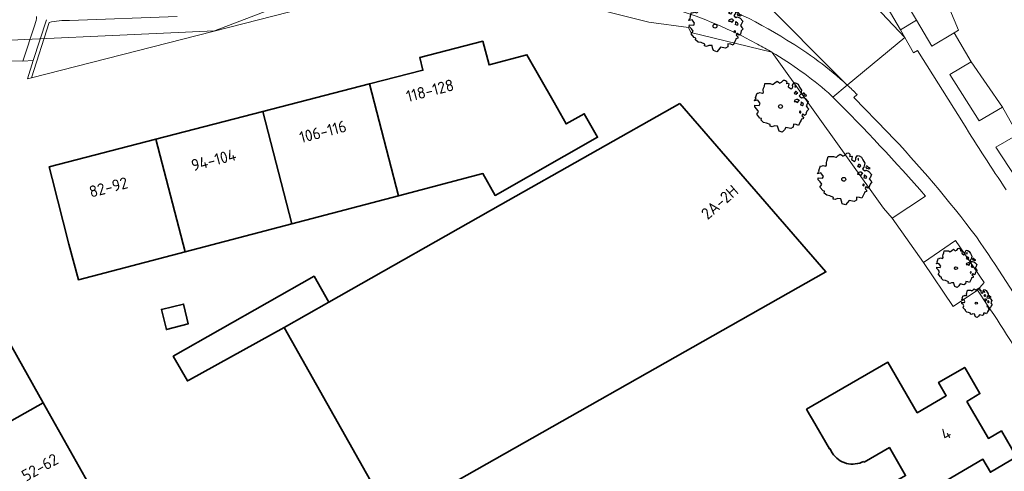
# Model space of a CAD drawing. Header units: metres. Extents: x 152391 to 157968, y 462336 to 467280.
# Tile 352 of 656: x 153896 to 154011, y 465878 to 465931. Entities that reach past the tile are written whole.
import ezdxf
from ezdxf.enums import TextEntityAlignment as Align

# ---------------------------------------------------------------- set-up
doc = ezdxf.new("R2010")
doc.units = ezdxf.units.M
doc.header["$LTSCALE"] = 0.75
doc.layers.get('0').update_dxf_attribs({"lineweight": 25})
for name, color, linetype, lineweight in [('B-GV-GR-BOOM-S', 252, 'Continuous', 25), ('B-WE-GR-BEPLANTING_CULTUUR_HEESTERS-GV', 251, 'Continuous', 18), ('B-WE-GR-GROENVOORZIENING-GV', 251, 'Continuous', 18), ('B-WE-GR-HAAG-GV', 251, 'Continuous', 13), ('B-WE-KW-KUNSTWERK_DUIKER-G', 5, 'Continuous', 18), ('B-WE-OG-BEBOUWING-GV', 6, 'Continuous', 35), ('B-WE-OG-BEBOUWING-T18', 1, 'Continuous', 18), ('B-WE-OG-TERREIN_CULTUURSCHEIDING-GV', 251, 'Continuous', 18), ('B-WE-VH-VERHARDING_ASFALT-GV', 251, 'Continuous', 18), ('B-WE-VH-VERHARDING_BETONSTRAATSTEEN-GV', 251, 'Continuous', 18), ('B-WE-VH-VERHARDING_TEGEL-GV', 251, 'Continuous', 18)]:
    doc.layers.add(name, color=color, linetype=linetype, lineweight=lineweight)
doc.styles.add('NLCS-ISO-M750-T18', font='NLCS-ISO.ttf', dxfattribs={"height": 1.35})

# ---------------------------------------------------------------- blocks, each defined once
blk = doc.blocks.new('SGR-BOOM_21_30')
at = {"linetype": 'Continuous'}
for p, q in [((-1.13, 1.09), (-1.11, 1.19)), ((-1.11, 1.19), (-1.05, 1.33)), ((-1.05, 1.33), (-1.02, 1.5)), ((-1.02, 1.5), (-0.67, 1.5)), ((-0.67, 1.5), (-0.52, 1.43)), ((-0.52, 1.43), (-0.47, 1.45)), ((-0.47, 1.45), (-0.37, 1.55)), ((-0.37, 1.55), (-0.23, 1.65)), ((-0.23, 1.65), (-0.13, 1.58)), ((-0.13, 1.58), (-0.06, 1.52)), ((-0.06, 1.52), (0.07, 1.58)), ((0.07, 1.58), (0.2, 1.71)), ((0.2, 1.71), (0.26, 1.73)), ((0.26, 1.73), (0.33, 1.7)), ((0.33, 1.7), (0.39, 1.65)), ((0.4, 1.53), (0.38, 1.5)), ((0.38, 1.5), (0.53, 1.52)), ((0.39, 1.65), (0.4, 1.53)), ((0.54, 1.48), (0.51, 1.29)), ((0.51, 1.29), (0.57, 1.24)), ((0.53, 1.52), (0.54, 1.48)), ((0.57, 1.24), (0.69, 1.15)), ((0.69, 1.15), (0.75, 1.2)), ((0.75, 1.2), (0.8, 1.29)), ((0.79, 1.4), (0.89, 1.56)), ((0.8, 1.29), (0.79, 1.4)), ((0.89, 1.56), (1.02, 1.53)), ((0.97, 1.37), (0.93, 1.33)), ((0.93, 1.33), (0.95, 1.25)), ((0.95, 1.25), (0.96, 1.24)), ((0.96, 1.27), (0.97, 1.37)), ((1.02, 1.53), (1.16, 1.45)), ((1.16, 1.45), (1.25, 1.27)), ((1.25, 1.27), (1.38, 1.06)), ((-1.7, 0.37), (-1.66, 0.48)), ((-1.49, 0.41), (-1.7, 0.37)), ((-1.68, -0.03), (-1.67, 0.09)), ((-1.67, 0.09), (-1.39, 0.07)), ((-1.66, 0.48), (-1.6, 0.53)), ((-1.63, 0.58), (-1.53, 0.87)), ((-1.6, 0.53), (-1.63, 0.58)), ((-1.53, 0.87), (-1.46, 0.86)), ((-1.42, 0.33), (-1.49, 0.41)), ((-1.46, 0.86), (-1.34, 0.91)), ((-1.33, 0.18), (-1.42, 0.33)), ((-1.39, 0.07), (-1.33, 0.18)), ((-1.34, 0.91), (-1.18, 0.86)), ((-1.18, 0.86), (-1.12, 0.92)), ((-1.12, 0.92), (-1.13, 1.09)), ((0.94, 0.91), (0.89, 0.87)), ((0.89, 0.87), (0.93, 0.83)), ((0.93, 0.41), (0.89, 0.33)), ((0.89, 0.33), (1.03, 0.32)), ((0.93, 0.83), (0.98, 0.84)), ((1.05, 0.46), (0.93, 0.41)), ((0.97, 0.97), (0.94, 0.91)), ((1.03, 0.97), (0.97, 0.97)), ((0.98, 0.84), (1.03, 0.78)), ((1.08, 0.94), (1.03, 0.97)), ((1.03, 0.78), (1.08, 0.84)), ((1.03, 0.32), (1.11, 0.25)), ((1.11, 0.46), (1.05, 0.46)), ((1.12, 0.87), (1.08, 0.94)), ((1.08, 0.84), (1.12, 0.87)), ((1.22, 0.4), (1.11, 0.46)), ((1.11, 0.25), (1.2, 0.37)), ((1.2, 0.37), (1.24, 0.41)), ((1.32, 0.79), (1.23, 0.69)), ((1.23, 0.69), (1.27, 0.63)), ((1.27, 0.63), (1.38, 0.56)), ((1.34, 0.18), (1.31, 0.1)), ((1.43, 0.05), (1.31, 0.1)), ((1.38, 1.06), (1.32, 0.79)), ((1.36, 0.3), (1.34, 0.23)), ((1.34, 0.23), (1.34, 0.18)), ((1.43, 0.23), (1.36, 0.3)), ((1.38, 0.56), (1.44, 0.6)), ((1.47, 0.2), (1.43, 0.23)), ((1.43, 0.05), (1.51, 0.14)), ((1.47, 0.86), (1.44, 0.81)), ((1.44, 0.81), (1.46, 0.74)), ((1.44, 0.6), (1.57, 0.56)), ((1.46, 0.74), (1.53, 0.69)), ((1.54, 0.86), (1.47, 0.86)), ((1.51, 0.14), (1.47, 0.2)), ((1.53, 0.73), (1.64, 0.68)), ((1.53, 0.69), (1.54, 0.73)), ((1.62, 0.76), (1.54, 0.86)), ((1.57, 0.56), (1.64, 0.51)), ((1.73, 0.71), (1.62, 0.76)), ((1.64, 0.68), (1.73, 0.71)), ((1.64, 0.51), (1.81, 0.32)), ((1.72, 0.1), (1.67, 0.04)), ((1.67, 0.04), (1.76, -0.09)), ((1.81, 0.32), (1.72, 0.1)), ((-1.54, -0.18), (-1.68, -0.03)), ((-1.55, -0.51), (-1.49, -0.42)), ((-1.35, -0.75), (-1.55, -0.51)), ((-1.44, -0.32), (-1.54, -0.18)), ((-1.49, -0.42), (-1.44, -0.32)), ((-1.25, -0.78), (-1.35, -0.75)), ((-1.27, -0.9), (-1.25, -0.78)), ((-1.11, -1.05), (-1.27, -0.9)), ((-0.91, -1.08), (-1.11, -1.05)), ((-0.67, -1.18), (-0.91, -1.08)), ((1.29, -1.01), (1.18, -1.24)), ((1.29, -0.29), (1.24, -0.36)), ((1.24, -0.36), (1.25, -0.42)), ((1.26, -0.42), (1.33, -0.41)), ((1.33, -0.34), (1.29, -0.29)), ((1.36, -0.88), (1.29, -1.01)), ((1.33, -0.41), (1.33, -0.34)), ((1.37, -0.83), (1.36, -0.88)), ((1.48, -0.8), (1.37, -0.83)), ((1.46, -0.47), (1.39, -0.59)), ((1.39, -0.59), (1.43, -0.64)), ((1.43, -0.64), (1.5, -0.7)), ((1.58, -0.59), (1.46, -0.47)), ((1.5, -0.7), (1.48, -0.8)), ((1.66, -0.52), (1.58, -0.59)), ((1.68, -0.42), (1.66, -0.52)), ((1.72, -0.31), (1.68, -0.42)), ((1.84, -0.18), (1.72, -0.31)), ((1.76, -0.09), (1.84, -0.18)), ((-0.68, -1.29), (-0.67, -1.18)), ((-0.55, -1.33), (-0.68, -1.29)), ((-0.4, -1.26), (-0.55, -1.33)), ((-0.19, -1.28), (-0.4, -1.26)), ((-0.16, -1.43), (-0.19, -1.28)), ((-0.13, -1.49), (-0.16, -1.43)), ((-0.1, -1.61), (-0.13, -1.49)), ((0.11, -1.67), (-0.1, -1.61)), ((0.25, -1.52), (0.11, -1.67)), ((0.36, -1.38), (0.25, -1.52)), ((0.68, -1.44), (0.36, -1.38)), ((0.83, -1.36), (0.68, -1.44)), ((0.84, -1.16), (0.83, -1.36)), ((1.03, -1.18), (0.84, -1.16)), ((1.18, -1.24), (1.03, -1.18))]:
    blk.add_line(p, q, dxfattribs=at)
blk.add_circle((0, 0), 0.126, dxfattribs=at)
blk = doc.blocks.new('SGR-BOOM_31_50')
at = {"linetype": 'Continuous'}
for p, q in [((0.27, 2.28), (0.35, 2.31)), ((0.35, 2.31), (0.44, 2.26)), ((-2.18, 0.77), (-2.04, 1.17)), ((-2.04, 1.17), (-1.94, 1.14)), ((-1.94, 1.14), (-1.79, 1.21)), ((-1.79, 1.21), (-1.57, 1.14)), ((-1.57, 1.14), (-1.49, 1.23)), ((-1.51, 1.45), (-1.48, 1.58)), ((-1.49, 1.23), (-1.51, 1.45)), ((-1.48, 1.58), (-1.4, 1.78)), ((-1.4, 1.78), (-1.36, 2)), ((-1.36, 2), (-0.89, 2)), ((-0.89, 2), (-0.69, 1.91)), ((-0.69, 1.91), (-0.63, 1.93)), ((-0.63, 1.93), (-0.49, 2.06)), ((-0.49, 2.06), (-0.3, 2.2)), ((-0.3, 2.2), (-0.18, 2.11)), ((-0.18, 2.11), (-0.08, 2.02)), ((-0.08, 2.02), (0.09, 2.11)), ((0.09, 2.11), (0.27, 2.28)), ((0.44, 2.26), (0.52, 2.2)), ((0.54, 2.04), (0.51, 2)), ((0.51, 2), (0.71, 2.02)), ((0.52, 2.2), (0.54, 2.04)), ((0.72, 1.98), (0.68, 1.71)), ((0.68, 1.71), (0.75, 1.65)), ((0.71, 2.02), (0.72, 1.98)), ((0.75, 1.65), (0.92, 1.54)), ((0.92, 1.54), (1, 1.6)), ((1, 1.6), (1.06, 1.71)), ((1.05, 1.87), (1.19, 2.09)), ((1.06, 1.71), (1.05, 1.87)), ((1.19, 2.09), (1.36, 2.04)), ((1.25, 1.21), (1.19, 1.17)), ((1.19, 1.17), (1.23, 1.1)), ((1.3, 1.82), (1.23, 1.78)), ((1.23, 1.78), (1.27, 1.67)), ((1.3, 1.3), (1.25, 1.21)), ((1.27, 1.67), (1.28, 1.65)), ((1.28, 1.69), (1.3, 1.82)), ((1.37, 1.3), (1.3, 1.3)), ((1.36, 2.04), (1.54, 1.93)), ((1.44, 1.25), (1.37, 1.3)), ((1.5, 1.17), (1.44, 1.25)), ((1.44, 1.12), (1.5, 1.17)), ((1.54, 1.93), (1.67, 1.69)), ((1.67, 1.69), (1.84, 1.41)), ((1.84, 1.41), (1.76, 1.06)), ((1.96, 1.14), (1.92, 1.08)), ((2.06, 1.14), (1.96, 1.14)), ((2.16, 1.01), (2.06, 1.14)), ((-2.27, 0.49), (-2.21, 0.64)), ((-1.99, 0.55), (-2.27, 0.49)), ((-2.24, -0.04), (-2.22, 0.11)), ((-2.22, 0.11), (-1.85, 0.09)), ((-2.21, 0.64), (-2.13, 0.71)), ((-2.13, 0.71), (-2.18, 0.77)), ((-1.9, 0.44), (-1.99, 0.55)), ((-1.77, 0.25), (-1.9, 0.44)), ((-1.85, 0.09), (-1.77, 0.25)), ((1.23, 0.55), (1.19, 0.44)), ((1.19, 0.44), (1.37, 0.42)), ((1.23, 1.1), (1.31, 1.12)), ((1.4, 0.62), (1.23, 0.55)), ((1.31, 1.12), (1.37, 1.03)), ((1.37, 1.03), (1.44, 1.12)), ((1.37, 0.42), (1.48, 0.33)), ((1.48, 0.62), (1.4, 0.62)), ((1.62, 0.53), (1.48, 0.62)), ((1.48, 0.33), (1.61, 0.49)), ((1.61, 0.49), (1.65, 0.55)), ((1.76, 1.06), (1.64, 0.93)), ((1.64, 0.93), (1.7, 0.84)), ((1.7, 0.84), (1.84, 0.75)), ((1.79, 0.25), (1.75, 0.14)), ((1.91, 0.07), (1.75, 0.14)), ((1.81, 0.4), (1.79, 0.31)), ((1.79, 0.31), (1.79, 0.25)), ((1.9, 0.31), (1.81, 0.4)), ((1.84, 0.75), (1.92, 0.79)), ((1.96, 0.27), (1.9, 0.31)), ((1.91, 0.07), (2.01, 0.18)), ((1.92, 1.08), (1.95, 0.99)), ((1.92, 0.79), (2.09, 0.75)), ((1.95, 0.99), (2.04, 0.93)), ((2.01, 0.18), (1.96, 0.27)), ((2.04, 0.97), (2.18, 0.9)), ((2.04, 0.93), (2.06, 0.97)), ((2.09, 0.75), (2.18, 0.68)), ((2.3, 0.95), (2.16, 1.01)), ((2.18, 0.9), (2.3, 0.95)), ((2.18, 0.68), (2.41, 0.42)), ((2.29, 0.14), (2.23, 0.05)), ((2.23, 0.05), (2.35, -0.13)), ((2.41, 0.42), (2.29, 0.14)), ((-2.05, -0.24), (-2.24, -0.04)), ((-2.07, -0.67), (-1.99, -0.56)), ((-1.8, -1), (-2.07, -0.67)), ((-1.91, -0.43), (-2.05, -0.24)), ((-1.99, -0.56), (-1.91, -0.43)), ((-1.67, -1.05), (-1.8, -1)), ((-1.7, -1.2), (-1.67, -1.05)), ((1.72, -0.39), (1.65, -0.48)), ((1.65, -0.48), (1.67, -0.56)), ((1.68, -0.56), (1.78, -0.54)), ((1.78, -0.45), (1.72, -0.39)), ((1.78, -0.54), (1.78, -0.45)), ((1.82, -1.11), (1.81, -1.18)), ((1.98, -1.07), (1.82, -1.11)), ((1.95, -0.63), (1.85, -0.78)), ((1.85, -0.78), (1.9, -0.85)), ((1.9, -0.85), (1.99, -0.94)), ((2.1, -0.78), (1.95, -0.63)), ((1.99, -0.94), (1.98, -1.07)), ((2.21, -0.7), (2.1, -0.78)), ((2.24, -0.56), (2.21, -0.7)), ((2.29, -0.41), (2.24, -0.56)), ((2.46, -0.24), (2.29, -0.41)), ((2.35, -0.13), (2.46, -0.24)), ((-1.48, -1.4), (-1.7, -1.2)), ((-1.22, -1.44), (-1.48, -1.4)), ((-0.89, -1.57), (-1.22, -1.44)), ((-0.91, -1.72), (-0.89, -1.57)), ((-0.73, -1.77), (-0.91, -1.72)), ((-0.53, -1.68), (-0.73, -1.77)), ((-0.25, -1.7), (-0.53, -1.68)), ((-0.21, -1.9), (-0.25, -1.7)), ((-0.18, -1.99), (-0.21, -1.9)), ((-0.13, -2.14), (-0.18, -1.99)), ((0.15, -2.23), (-0.13, -2.14)), ((0.34, -2.03), (0.15, -2.23)), ((0.47, -1.83), (0.34, -2.03)), ((0.91, -1.92), (0.47, -1.83)), ((1.11, -1.81), (0.91, -1.92)), ((1.13, -1.55), (1.11, -1.81)), ((1.37, -1.57), (1.13, -1.55)), ((1.58, -1.66), (1.37, -1.57)), ((1.72, -1.35), (1.58, -1.66)), ((1.81, -1.18), (1.72, -1.35))]:
    blk.add_line(p, q, dxfattribs=at)
blk.add_circle((0, 0), 0.169, dxfattribs=at)
blk = doc.blocks.new('SGR-BOOM_50_100')
at = {"linetype": 'Continuous'}
for p, q in [((-1.97, 2.11), (-1.87, 2.37)), ((-1.87, 2.37), (-1.81, 2.66)), ((-1.81, 2.66), (-1.19, 2.66)), ((-1.19, 2.66), (-0.92, 2.55)), ((-0.92, 2.55), (-0.84, 2.58)), ((-0.84, 2.58), (-0.65, 2.75)), ((-0.65, 2.75), (-0.4, 2.93)), ((-0.4, 2.93), (-0.24, 2.81)), ((-0.24, 2.81), (-0.11, 2.69)), ((-0.11, 2.69), (0.12, 2.81)), ((0.12, 2.81), (0.36, 3.04)), ((0.36, 3.04), (0.47, 3.07)), ((0.47, 3.07), (0.59, 3.02)), ((0.59, 3.02), (0.69, 2.93)), ((0.72, 2.72), (0.67, 2.66)), ((0.67, 2.66), (0.94, 2.69)), ((0.69, 2.93), (0.72, 2.72)), ((0.96, 2.64), (0.9, 2.29)), ((0.94, 2.69), (0.96, 2.64)), ((1.4, 2.49), (1.58, 2.78)), ((1.42, 2.29), (1.4, 2.49)), ((1.58, 2.78), (1.81, 2.72)), ((1.73, 2.43), (1.65, 2.37)), ((1.65, 2.37), (1.69, 2.23)), ((1.71, 2.26), (1.73, 2.43)), ((1.81, 2.72), (2.06, 2.58)), ((2.06, 2.58), (2.22, 2.26)), ((-2.9, 1.03), (-2.72, 1.56)), ((-2.72, 1.56), (-2.59, 1.53)), ((-2.59, 1.53), (-2.39, 1.61)), ((-2.39, 1.61), (-2.1, 1.53)), ((-2.1, 1.53), (-1.99, 1.64)), ((-2.01, 1.93), (-1.97, 2.11)), ((-1.99, 1.64), (-2.01, 1.93)), ((0.9, 2.29), (1, 2.2)), ((1, 2.2), (1.23, 2.05)), ((1.23, 2.05), (1.34, 2.14)), ((1.34, 2.14), (1.42, 2.29)), ((1.67, 1.61), (1.58, 1.56)), ((1.58, 1.56), (1.65, 1.47)), ((1.65, 1.47), (1.75, 1.5)), ((1.73, 1.73), (1.67, 1.61)), ((1.69, 2.23), (1.71, 2.2)), ((1.83, 1.73), (1.73, 1.73)), ((1.75, 1.5), (1.83, 1.38)), ((1.91, 1.67), (1.83, 1.73)), ((1.83, 1.38), (1.91, 1.5)), ((2, 1.56), (1.91, 1.67)), ((1.91, 1.5), (2, 1.56)), ((2.35, 1.41), (2.18, 1.23)), ((2.18, 1.23), (2.27, 1.12)), ((2.22, 2.26), (2.45, 1.88)), ((2.45, 1.88), (2.35, 1.41)), ((2.62, 1.53), (2.56, 1.44)), ((2.56, 1.44), (2.6, 1.32)), ((2.6, 1.32), (2.72, 1.23)), ((2.74, 1.53), (2.62, 1.53)), ((2.72, 1.29), (2.91, 1.2)), ((2.72, 1.23), (2.74, 1.29)), ((2.89, 1.35), (2.74, 1.53)), ((3.07, 1.26), (2.89, 1.35)), ((2.91, 1.2), (3.07, 1.26)), ((-3.03, 0.65), (-2.94, 0.85)), ((-2.65, 0.74), (-3.03, 0.65)), ((-2.99, -0.05), (-2.96, 0.15)), ((-2.96, 0.15), (-2.47, 0.12)), ((-2.94, 0.85), (-2.84, 0.94)), ((-2.84, 0.94), (-2.9, 1.03)), ((-2.53, 0.59), (-2.65, 0.74)), ((-2.37, 0.33), (-2.53, 0.59)), ((-2.47, 0.12), (-2.37, 0.33)), ((1.65, 0.74), (1.58, 0.59)), ((1.58, 0.59), (1.83, 0.56)), ((1.87, 0.82), (1.65, 0.74)), ((1.83, 0.56), (1.98, 0.45)), ((1.98, 0.82), (1.87, 0.82)), ((2.16, 0.71), (1.98, 0.82)), ((1.98, 0.45), (2.14, 0.65)), ((2.14, 0.65), (2.2, 0.74)), ((2.27, 1.12), (2.45, 1)), ((2.39, 0.33), (2.33, 0.18)), ((2.55, 0.09), (2.33, 0.18)), ((2.41, 0.53), (2.39, 0.42)), ((2.39, 0.42), (2.39, 0.33)), ((2.53, 0.42), (2.41, 0.53)), ((2.45, 1), (2.56, 1.06)), ((2.62, 0.36), (2.53, 0.42)), ((2.55, 0.09), (2.68, 0.24)), ((2.56, 1.06), (2.78, 1)), ((2.68, 0.24), (2.62, 0.36)), ((2.78, 1), (2.91, 0.91)), ((2.91, 0.91), (3.22, 0.56)), ((3.05, 0.18), (2.97, 0.07)), ((2.97, 0.07), (3.13, -0.17)), ((3.22, 0.56), (3.05, 0.18)), ((-2.74, -0.31), (-2.99, -0.05)), ((-2.76, -0.9), (-2.65, -0.75)), ((-2.41, -1.34), (-2.76, -0.9)), ((-2.55, -0.58), (-2.74, -0.31)), ((-2.65, -0.75), (-2.55, -0.58)), ((2.29, -0.52), (2.2, -0.64)), ((2.2, -0.64), (2.22, -0.75)), ((2.25, -0.75), (2.37, -0.72)), ((2.37, -0.61), (2.29, -0.52)), ((2.37, -0.72), (2.37, -0.61)), ((2.6, -0.84), (2.47, -1.04)), ((2.47, -1.04), (2.53, -1.13)), ((2.53, -1.13), (2.66, -1.25)), ((2.8, -1.04), (2.6, -0.84)), ((2.95, -0.93), (2.8, -1.04)), ((2.99, -0.75), (2.95, -0.93)), ((3.05, -0.55), (2.99, -0.75)), ((3.28, -0.31), (3.05, -0.55)), ((3.13, -0.17), (3.28, -0.31)), ((-2.22, -1.39), (-2.41, -1.34)), ((-2.26, -1.6), (-2.22, -1.39)), ((-1.97, -1.86), (-2.26, -1.6)), ((-1.62, -1.92), (-1.97, -1.86)), ((-1.19, -2.1), (-1.62, -1.92)), ((-1.21, -2.3), (-1.19, -2.1)), ((-0.71, -2.24), (-0.98, -2.36)), ((-0.34, -2.27), (-0.71, -2.24)), ((-0.28, -2.53), (-0.34, -2.27)), ((1.5, -2.07), (1.48, -2.42)), ((1.83, -2.1), (1.5, -2.07)), ((2.1, -2.21), (1.83, -2.1)), ((2.29, -1.8), (2.1, -2.21)), ((2.41, -1.57), (2.29, -1.8)), ((2.43, -1.48), (2.41, -1.57)), ((2.64, -1.42), (2.43, -1.48)), ((2.66, -1.25), (2.64, -1.42)), ((-0.98, -2.36), (-1.21, -2.3)), ((-0.24, -2.65), (-0.28, -2.53)), ((-0.17, -2.85), (-0.24, -2.65)), ((0.2, -2.97), (-0.17, -2.85)), ((0.45, -2.71), (0.2, -2.97)), ((0.63, -2.45), (0.45, -2.71)), ((1.21, -2.56), (0.63, -2.45)), ((1.48, -2.42), (1.21, -2.56))]:
    blk.add_line(p, q, dxfattribs=at)
blk.add_circle((0, 0), 0.225, dxfattribs=at)

msp = doc.modelspace()

# ---------------------------------------------------------------- linework, layer by layer
at = {"layer": 'B-WE-GR-BEPLANTING_CULTUUR_HEESTERS-GV'}
for points in [[(153897.59, 465923.9), (153945.02, 465936.05), (153944.91, 465936.44)], [(153961.28, 465934.32), (153963.35, 465931.93), (153964.66, 465931.5), (153969.31, 465930.36), (153973.94, 465929.73), (153974.2, 465929.16), (153983.62, 465926.86)], [(153899.64, 465930.31), (153897.59, 465923.9)], [(153914.53, 465931), (153902, 465930.55)]]:
    msp.add_lwpolyline(points, dxfattribs=at)
for points in [[(153981.93, 465927.81, 0.071446), (153967.32, 465933.23)], [(153902, 465930.55, 0.081457), (153899.64, 465930.31)], [(153983.62, 465926.86, 0.010611), (153981.93, 465927.81)]]:
    msp.add_lwpolyline(points, format="xyb", dxfattribs=at)
at = {"layer": 'B-WE-GR-GROENVOORZIENING-GV'}
for points in [[(153899.33, 465930.64), (153897.81, 465925.9), (153897.14, 465923.78)], [(153897.14, 465923.78), (153897.59, 465923.9), (153899.64, 465930.31)], [(153902, 465930.55), (153914.53, 465931)]]:
    msp.add_lwpolyline(points, dxfattribs=at)
msp.add_lwpolyline([(153899.64, 465930.31, -0.081457), (153902, 465930.55)], format="xyb", dxfattribs=at)
at = {"layer": 'B-WE-GR-HAAG-GV'}
for points in [[(153899.33, 465930.64), (153897.81, 465925.9), (153897.14, 465923.78), (153897.59, 465923.9), (153899.64, 465930.31)], [(153902, 465930.55), (153914.53, 465931)]]:
    msp.add_lwpolyline(points, dxfattribs=at)
msp.add_lwpolyline([(153899.64, 465930.31, -0.081457), (153902, 465930.55)], format="xyb", dxfattribs=at)
at = {"layer": 'B-WE-KW-KUNSTWERK_DUIKER-G'}
msp.add_lwpolyline([(153886.65, 465927.89), (153918.85, 465929.35), (153973.02, 465950.03), (154019.31, 466012.07), (154213.32, 465981.54), (154226.94, 465952.87), (154226.68, 465951.38)], dxfattribs=at)
at = {"layer": 'B-WE-OG-BEBOUWING-GV'}
for points in [[(153936.87, 465923.18), (153940.22, 465910.2), (153950.04, 465912.78), (153951.46, 465910.25), (153963.37, 465916.99), (153961.82, 465919.73), (153959.71, 465918.55), (153958.31, 465921.02), (153955.16, 465926.58), (153950.76, 465925.4), (153950.02, 465928.14), (153942.7, 465926.25), (153943.07, 465924.78)], [(153940.22, 465910.2), (153936.87, 465923.18), (153924.46, 465919.97), (153927.83, 465906.96)], [(153972.91, 465920.92), (153952.09, 465909.14), (153932.14, 465897.85), (153926.95, 465894.91), (153939.44, 465872.84), (153989.88, 465901.37)], [(153912.06, 465916.76), (153915.44, 465903.71), (153927.83, 465906.96), (153924.46, 465919.97)], [(153915.44, 465903.71), (153912.06, 465916.76), (153899.66, 465913.55), (153900, 465912.2), (153901.94, 465904.59), (153903.05, 465900.46)], [(153915.97, 465888.85), (153926.95, 465894.91), (153932.14, 465897.85), (153930.43, 465900.86), (153914.07, 465891.58), (153915.72, 465888.71)], [(153882.93, 465891.66), (153880.87, 465890.49), (153887.09, 465879.52), (153898.95, 465886.18), (153892.92, 465896.88), (153892.84, 465897.02), (153883.02, 465891.5)], [(153915.29, 465897.48), (153915.26, 465897.63), (153912.69, 465897.02), (153913.28, 465894.68), (153915.8, 465895.34)], [(153898.95, 465886.18), (153887.09, 465879.52), (153893.41, 465868.39), (153905.23, 465875.03)]]:
    msp.add_lwpolyline(points, close=True, dxfattribs=at)
for points in [[(153994.3, 465879.38), (153994.35, 465879.3), (153997.27, 465880.98), (153999.14, 465877.73), (153990.94, 465872.99), (153993.24, 465869), (154002.98, 465874.62), (154002.1, 465876.11), (154008.12, 465879.63), (154009, 465878.12), (154012.03, 465879.89), (154010.27, 465882.92), (154008.76, 465882.05), (154006.27, 465886.33), (154007.78, 465887.25), (154006.02, 465890.28), (154002.98, 465888.54), (154003.87, 465887), (154000.49, 465885.03), (153997.09, 465890.89), (153987.64, 465885.43), (153987.66, 465885.38)], [(153987.66, 465885.38), (153987.98, 465884.84), (153988.32, 465884.25), (153990.29, 465880.83), (153990.34, 465880.86), (153990.63, 465880.36)]]:
    msp.add_lwpolyline(points, dxfattribs=at)
for points in [[(153990.63, 465880.36, 0.181907), (153992.27, 465879.15)], [(153992.27, 465879.15, 0.181867), (153994.3, 465879.38)]]:
    msp.add_lwpolyline(points, format="xyb", dxfattribs=at)
at = {"layer": 'B-WE-OG-TERREIN_CULTUURSCHEIDING-GV'}
for points in [[(154000.3, 465934.98), (153998.43, 465933.91), (154000.42, 465930.58), (154002.19, 465927.57), (154004.78, 465929.13), (154005.3, 465929.44), (154003.46, 465933.78), (154002.15, 465938.81), (154000.29, 465938.23), (154000.89, 465937.6), (154002.62, 465934.81), (154001.19, 465934.49)], [(154010.39, 465920.48), (154006.77, 465925.76), (154004.29, 465924.27), (154007.69, 465918.89)], [(154016.01, 465911.41), (154012.17, 465917.32), (154009.62, 465915.83), (154013.55, 465909.9)], [(154001.22, 465902.46), (154004.68, 465897.35), (154007.48, 465899.25), (154008.27, 465900.13), (154004.93, 465905.02)]]:
    msp.add_lwpolyline(points, close=True, dxfattribs=at)
for points in [[(153983.63, 465926.85), (153996.59, 465908.78), (153997.59, 465907.59), (154001.44, 465910.18)], [(153990.69, 465921.66), (153990.19, 465922.15)]]:
    msp.add_lwpolyline(points, dxfattribs=at)
for points in [[(153990.19, 465922.15, 0.044584), (153983.63, 465926.85)], [(154001.44, 465910.18, 0.018082), (153990.69, 465921.66)]]:
    msp.add_lwpolyline(points, format="xyb", dxfattribs=at)
at = {"layer": 'B-WE-VH-VERHARDING_ASFALT-GV'}
for points in [[(153987.56, 465940.75), (153999.04, 465928.58), (153998.54, 465929.45), (153996.24, 465933.44), (153988.67, 465946.16), (153987.82, 465947.68)], [(153981.89, 465933.56), (153992.37, 465923.05), (153999.04, 465928.58), (153987.56, 465940.75), (153987.55, 465940.76), (153987.45, 465940.86), (153985.52, 465942.83), (153984.83, 465943.62), (153983.73, 465942.23), (153982.44, 465940.91), (153983.02, 465940.37), (153984.73, 465938.69), (153985.03, 465938.39)], [(153992.37, 465923.05), (153981.89, 465933.56)]]:
    msp.add_lwpolyline(points, dxfattribs=at)
for points in [[(153973.15, 465933.93, -0.064327), (153985.36, 465928.28)], [(153985.36, 465928.28, -0.051057), (153992.37, 465923.05)]]:
    msp.add_lwpolyline(points, format="xyb", dxfattribs=at)
at = {"layer": 'B-WE-VH-VERHARDING_BETONSTRAATSTEEN-GV'}
for points in [[(153890.68, 465929.99), (153889.48, 465925.86), (153896.61, 465925.84), (153898, 465930.06)], [(154006.77, 465925.76), (154004.78, 465929.13), (154002.19, 465927.57), (154000.42, 465930.58), (153998.54, 465929.45), (153999.04, 465928.58), (154000.07, 465926.78), (154000.51, 465927.05), (154005.86, 465918.58)], [(154005.86, 465918.58), (154000.51, 465927.05), (154000.07, 465926.78), (153999.04, 465928.58), (153992.37, 465923.05)], [(154035.2, 465875.81), (154033.13, 465879.55), (154031.1, 465883.23), (154030.15, 465882.69), (154028.24, 465886.23), (154027.3, 465887.99), (154028.6, 465888.77), (154026.66, 465892.03), (154025.36, 465891.24), (154021.97, 465896.8), (154023.66, 465897.82), (154021.92, 465900.62), (154020.25, 465899.63), (154016.68, 465905.68), (154018.6, 465906.89), (154016.01, 465911.41), (154013.55, 465909.9), (154009.62, 465915.83), (154012.17, 465917.32), (154010.39, 465920.48), (154007.69, 465918.89), (154004.29, 465924.27), (154006.77, 465925.76)], [(153992.37, 465923.05), (153990.69, 465921.66)], [(153993.52, 465921.95), (153993.15, 465921.6), (153997.05, 465917.59)], [(153997.05, 465917.59), (153993.15, 465921.6), (153993.52, 465921.95)], [(154001.44, 465910.18), (153997.59, 465907.59), (154001.22, 465902.46), (154004.93, 465905.02), (154008.27, 465900.13), (154007.48, 465899.25)]]:
    msp.add_lwpolyline(points, dxfattribs=at)
for points in [[(153898, 465930.06, 0.053888), (153898.2, 465931.03)], [(153992.37, 465923.05, -0.009754), (153993.52, 465921.95)], [(153993.52, 465921.95, 0.009754), (153992.37, 465923.05)], [(153990.69, 465921.66, -0.018082), (154001.44, 465910.18)], [(154010.83, 465910.9, -0.007127), (154005.86, 465918.58)], [(154005.86, 465918.58, 0.007127), (154010.83, 465910.9)], [(153997.05, 465917.59, -0.029459), (154007.37, 465905.44)], [(154007.37, 465905.44, 0.029459), (153997.05, 465917.59)], [(154007.37, 465905.44, -0.013075), (154014.14, 465894.99)], [(154014.14, 465894.99, 0.013075), (154007.37, 465905.44)], [(154007.48, 465899.25, -0.029271), (154018.8, 465880.53)]]:
    msp.add_lwpolyline(points, format="xyb", dxfattribs=at)
at = {"layer": 'B-WE-VH-VERHARDING_TEGEL-GV'}
for points in [[(153987.82, 465947.68), (153988.67, 465946.16), (153996.24, 465933.44), (153998.54, 465929.45), (154000.42, 465930.58), (153998.43, 465933.91), (153993.39, 465942.36), (153992.88, 465943.22), (153990.72, 465946.86), (153989.75, 465948.6), (153989.35, 465949.67), (153989.06, 465950.5)], [(153898, 465930.06), (153896.61, 465925.84), (153897.81, 465925.9), (153899.33, 465930.64)], [(153983.62, 465926.86), (153983.63, 465926.85)], [(153990.19, 465922.15), (153990.69, 465921.66), (153992.37, 465923.05)]]:
    msp.add_lwpolyline(points, dxfattribs=at)
for points in [[(153985.36, 465928.28, 0.064327), (153973.15, 465933.93)], [(153967.32, 465933.23, -0.071446), (153981.93, 465927.81)], [(153898.2, 465931.03, -0.053888), (153898, 465930.06)], [(153981.93, 465927.81, -0.010611), (153983.62, 465926.86)], [(153992.37, 465923.05, 0.051057), (153985.36, 465928.28)], [(153983.63, 465926.85, -0.044584), (153990.19, 465922.15)]]:
    msp.add_lwpolyline(points, format="xyb", dxfattribs=at)

# ---------------------------------------------------------------- block references
at = {"layer": 'B-GV-GR-BOOM-S', "transparency": 33554559}
for name, p in [('SGR-BOOM_50_100', (153977, 465929.9)), ('SGR-BOOM_50_100', (153984.61, 465920.57)), ('SGR-BOOM_50_100', (153991.96, 465912.12)), ('SGR-BOOM_31_50', (154005, 465901.8)), ('SGR-BOOM_21_30', (154007.36, 465897.75))]:
    msp.add_blockref(name, p, dxfattribs=at)

# ---------------------------------------------------------------- texts
at = {"layer": 'B-WE-OG-BEBOUWING-T18', "style": 'NLCS-ISO-M750-T18'}
for s, rotation, p in [('118-128', 14.5, (153943.89, 465922.42)), ('106-116', 14.5, (153931.45, 465917.64)), ('94-104', 14.5, (153918.75, 465914.36)), ('82-92', 14.5, (153906.54, 465911.2)), ('2A-2H', 40.9, (153977.55, 465909.47)), ('4', 30.3, (154003.82, 465882.59)), ('52-62', 29.4, (153898.58, 465878.69))]:
    msp.add_text(s, height=1.35, rotation=rotation, dxfattribs=at).set_placement(p, align=Align.MIDDLE)

doc.saveas('drawing.dxf')
